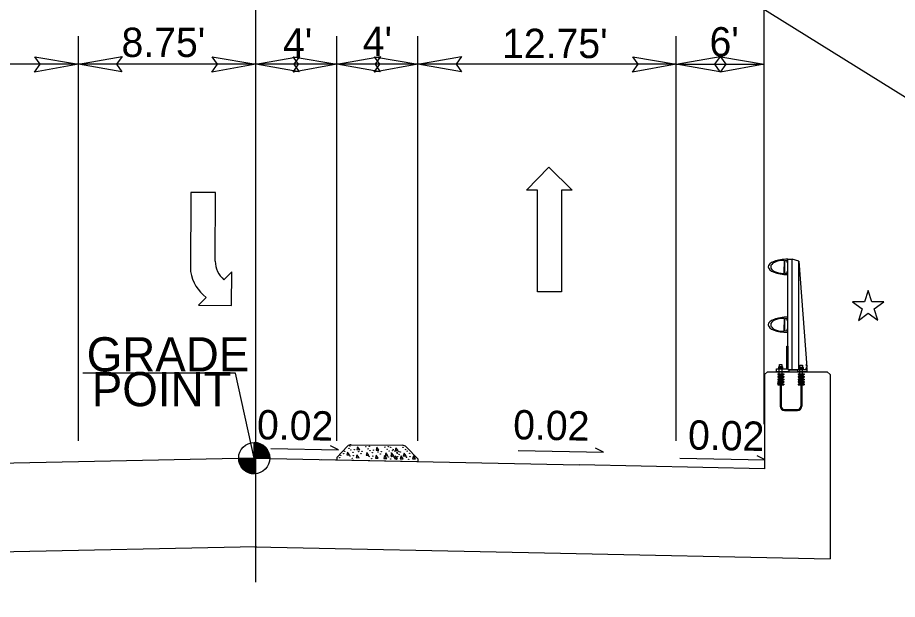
# Model space of a CAD drawing. Extents: x 573813 to 575363, y -54752 to -53123.
# Drawn here: x 573985.7 to 574045.7, y -54418.1 to -54378.4 of the extents above; entities that cross this region are included whole.
import ezdxf

# ---------------------------------------------------------------- set-up
doc = ezdxf.new("R2010")
doc.units = 0
for name, color, linetype in [('Old_Level_1', 7, 'Continuous'), ('Old_Level_11', 7, 'Continuous'), ('Old_Level_2', 7, 'Continuous'), ('Old_Level_3', 7, 'Continuous'), ('Old_Level_4', 7, 'Continuous'), ('Prop Lane Arrow CELL', 7, 'Continuous'), ('Prop RDY Traffic Signal CELL', 7, 'Continuous'), ('Typical Bridge Rail Two Bar CELL', 7, 'Continuous')]:
    doc.layers.add(name, color=color, linetype=linetype)

msp = doc.modelspace()

# ---------------------------------------------------------------- linework, layer by layer
at = {"layer": 'Old_Level_1'}
for p, q in [((574001.855, -54407.429), (574001.853, -54408.493)), ((574001.853, -54408.493), (574001.855, -54407.429)), ((574002.987, -54407.84), (574007.608, -54407.936)), ((574007.608, -54407.936), (574007.057, -54407.661)), ((574019.858, -54407.968), (574025.696, -54408.09)), ((574025.696, -54408.09), (574025.146, -54407.815)), ((574001.853, -54408.493), (573989.851, -54408.742)), ((574000.789, -54408.492), (574001.853, -54408.493)), ((574001.853, -54408.493), (574001.853, -54409.556)), ((574002.917, -54408.493), (574001.853, -54408.493)), ((574001.853, -54408.493), (574014.059, -54408.746)), ((574030.887, -54408.498), (574036.726, -54408.62)), ((574036.726, -54408.62), (574036.175, -54408.345)), ((573989.851, -54408.742), (573979.952, -54408.948)), ((574014.059, -54408.746), (574024.059, -54408.954)), ((574036.677, -54409.217), (574024.059, -54408.954)), ((574002.012, -54414.546), (573982.246, -54414.957)), ((574001.898, -54414.546), (574021.664, -54414.957)), ((574021.664, -54414.96), (574041.149, -54415.365))]:
    msp.add_line(p, q, dxfattribs=at)
for points in [[(574001.869, -54408.493), (574001.87, -54407.429), (574001.87, -54407.429)], [(574001.891, -54408.493), (574001.891, -54407.429)], [(574001.912, -54408.493), (574001.912, -54407.431)], [(574001.934, -54408.492), (574001.933, -54407.431)], [(574001.955, -54408.492), (574001.955, -54407.434)], [(574001.976, -54408.493), (574001.976, -54407.436)], [(574001.997, -54408.493), (574001.997, -54407.439)], [(574002.019, -54408.493), (574002.019, -54407.443)], [(574002.04, -54408.493), (574002.04, -54407.445)], [(574002.061, -54408.493), (574002.061, -54407.45)], [(574002.082, -54408.493), (574002.082, -54407.455)], [(574002.104, -54408.492), (574002.104, -54407.46)], [(574002.125, -54408.493), (574002.125, -54407.464)], [(574002.146, -54408.493), (574002.146, -54407.472)], [(574002.168, -54408.493), (574002.167, -54407.476)], [(574002.189, -54408.493), (574002.189, -54407.484)], [(574002.21, -54408.493), (574002.21, -54407.491)], [(574002.231, -54408.493), (574002.231, -54407.497)], [(574002.253, -54408.493), (574002.253, -54407.507)], [(574002.274, -54408.493), (574002.274, -54407.516)], [(574002.295, -54408.493), (574002.295, -54407.526)], [(574002.316, -54408.493), (574002.316, -54407.535)], [(574002.338, -54408.493), (574002.338, -54407.545)], [(574002.359, -54408.493), (574002.359, -54407.557)], [(574002.38, -54408.493), (574002.38, -54407.569)], [(574002.401, -54408.493), (574002.402, -54407.58)], [(574002.423, -54408.493), (574002.423, -54407.595)], [(574002.444, -54408.493), (574002.444, -54407.608)], [(574002.465, -54408.493), (574002.465, -54407.623)], [(574002.487, -54408.493), (574002.486, -54407.637)], [(574002.508, -54408.493), (574002.508, -54407.654)], [(574002.529, -54408.493), (574002.529, -54407.67)], [(574002.55, -54408.493), (574002.55, -54407.689)], [(574002.572, -54408.493), (574002.572, -54407.708)], [(574002.593, -54408.493), (574002.593, -54407.727)], [(574002.614, -54408.493), (574002.614, -54407.748)], [(574002.635, -54408.493), (574002.636, -54407.772)], [(574002.657, -54408.493), (574002.657, -54407.795)], [(574002.678, -54408.493), (574002.678, -54407.821)], [(574002.699, -54408.493), (574002.699, -54407.847)], [(574002.72, -54408.493), (574002.721, -54407.876)], [(574002.742, -54408.493), (574002.742, -54407.907)], [(574002.763, -54408.492), (574002.763, -54407.94)], [(574002.784, -54408.493), (574002.785, -54407.977)], [(574002.806, -54408.493), (574002.806, -54408.018)], [(574000.801, -54408.644), (574000.801, -54408.493)], [(574000.822, -54408.753), (574000.823, -54408.493)], [(574000.844, -54408.826), (574000.844, -54408.493)], [(574000.865, -54408.885), (574000.865, -54408.493)], [(574000.886, -54408.935), (574000.886, -54408.493)], [(574000.908, -54408.98), (574000.908, -54408.493)], [(574000.929, -54409.018), (574000.929, -54408.493)], [(574000.95, -54409.053), (574000.95, -54408.492)], [(574000.971, -54409.086), (574000.971, -54408.493)], [(574000.993, -54409.117), (574000.993, -54408.493)], [(574001.014, -54409.145), (574001.014, -54408.493)], [(574001.035, -54409.171), (574001.035, -54408.493)], [(574001.057, -54409.197), (574001.057, -54408.493)], [(574001.078, -54409.221), (574001.078, -54408.493)], [(574001.099, -54409.242), (574001.099, -54408.493)], [(574001.121, -54409.263), (574001.12, -54408.493)], [(574001.142, -54409.282), (574001.142, -54408.493)], [(574001.163, -54409.301), (574001.163, -54408.493)], [(574001.184, -54409.32), (574001.184, -54408.493)], [(574001.205, -54409.337), (574001.205, -54408.493)], [(574001.227, -54409.351), (574001.227, -54408.493)], [(574001.248, -54409.367), (574001.248, -54408.493)], [(574001.269, -54409.381), (574001.269, -54408.493)], [(574001.291, -54409.396), (574001.291, -54408.492)], [(574001.312, -54409.408), (574001.312, -54408.493)], [(574001.333, -54409.419), (574001.333, -54408.493)], [(574001.355, -54409.431), (574001.354, -54408.493)], [(574001.375, -54409.443), (574001.376, -54408.493)], [(574001.397, -54409.453), (574001.397, -54408.493)], [(574001.418, -54409.462), (574001.418, -54408.493)], [(574001.44, -54409.472), (574001.439, -54408.492)], [(574001.461, -54409.481), (574001.461, -54408.493)], [(574001.482, -54409.49), (574001.482, -54408.493)], [(574001.503, -54409.497), (574001.503, -54408.493)], [(574001.524, -54409.504), (574001.524, -54408.493)], [(574001.546, -54409.512), (574001.546, -54408.493)], [(574001.567, -54409.516), (574001.567, -54408.493)], [(574001.588, -54409.523), (574001.589, -54408.493)], [(574001.61, -54409.528), (574001.609, -54408.493)], [(574001.631, -54409.533), (574001.631, -54408.493)], [(574001.652, -54409.537), (574001.652, -54408.493)], [(574001.673, -54409.542), (574001.673, -54408.493)], [(574001.695, -54409.545), (574001.695, -54408.493)], [(574001.716, -54409.547), (574001.716, -54408.493)], [(574001.737, -54409.549), (574001.737, -54408.493)], [(574001.759, -54409.551), (574001.759, -54408.493)], [(574001.78, -54409.554), (574001.78, -54408.492)], [(574001.801, -54409.554), (574001.801, -54408.493)], [(574001.822, -54409.556), (574001.822, -54408.493)], [(574001.844, -54409.556), (574001.844, -54409.556), (574001.844, -54408.493)], [(574002.827, -54408.493), (574002.827, -54408.063)], [(574002.848, -54408.493), (574002.848, -54408.112)], [(574002.869, -54408.493), (574002.869, -54408.176)], [(574002.891, -54408.493), (574002.891, -54408.252)], [(574002.912, -54408.493), (574002.912, -54408.377)]]:
    msp.add_lwpolyline(points, dxfattribs=at)
msp.add_circle((574001.854, -54408.493), 1.064, dxfattribs=at)
for start, end in [(359.99043, 89.99043), (179.99043, 269.99043)]:
    msp.add_arc((574001.854, -54408.493), 1.064, start, end, dxfattribs=at)
at = {"layer": 'Old_Level_11'}
for p, q in [((573813.441, -54239.044), (574191.398, -54474.11)), ((574036.659, -54406.174), (574036.659, -54373.891)), ((573989.85, -54407.324), (573989.851, -54379.703)), ((574007.488, -54407.325), (574007.489, -54379.703)), ((574013.021, -54407.325), (574013.021, -54379.71)), ((574030.659, -54407.325), (574030.659, -54379.71)), ((573989.851, -54381.626), (573973.35, -54381.626)), ((574001.955, -54381.626), (573989.851, -54381.626)), ((574007.488, -54381.626), (574001.955, -54381.626)), ((574013.021, -54381.626), (574007.488, -54381.626)), ((574030.659, -54381.626), (574013.021, -54381.626)), ((574030.659, -54381.626), (574036.659, -54381.626)), ((574000.584, -54402.702), (573990.163, -54402.703)), ((574001.853, -54408.493), (574000.584, -54402.702))]:
    msp.add_line(p, q, dxfattribs=at)
for points in [[(573986.881, -54381.114), (573989.851, -54381.626), (573986.864, -54382.154), (573987.244, -54381.626)], [(573992.821, -54382.137), (573989.851, -54381.626), (573992.837, -54381.098), (573992.458, -54381.626)], [(573998.985, -54381.114), (574001.955, -54381.626), (573998.968, -54382.154), (573999.348, -54381.626)], [(574004.925, -54382.137), (574001.955, -54381.626), (574004.941, -54381.098), (574004.562, -54381.626)], [(574004.519, -54381.114), (574007.488, -54381.626), (574004.502, -54382.154), (574004.881, -54381.626)], [(574010.458, -54382.137), (574007.488, -54381.626), (574010.475, -54381.098), (574010.096, -54381.626)], [(574010.052, -54381.114), (574013.021, -54381.626), (574010.035, -54382.154), (574010.414, -54381.626)], [(574015.991, -54382.137), (574013.021, -54381.626), (574016.008, -54381.098), (574015.629, -54381.626)], [(574027.689, -54381.115), (574030.659, -54381.626), (574027.672, -54382.154), (574028.052, -54381.626)], [(574033.629, -54382.137), (574030.659, -54381.626), (574033.646, -54381.098), (574033.266, -54381.626)], [(574033.689, -54381.114), (574036.659, -54381.626), (574033.673, -54382.154), (574034.052, -54381.626)]]:
    msp.add_lwpolyline(points, close=True, dxfattribs=at)
at = {"layer": 'Old_Level_2'}
msp.add_line((574001.955, -54416.958), (574001.955, -54366.501), dxfattribs=at)
at = {"layer": 'Old_Level_3'}
for p, q in [((574008.223, -54407.686), (574007.486, -54408.441)), ((574008.461, -54407.585), (574011.957, -54407.616)), ((574008.906, -54407.728), (574008.852, -54407.917)), ((574008.852, -54407.917), (574009.05, -54407.924)), ((574009.05, -54407.924), (574008.906, -54407.728)), ((574010.22, -54407.755), (574010.166, -54407.944)), ((574010.166, -54407.944), (574010.363, -54407.951)), ((574010.363, -54407.951), (574010.22, -54407.755)), ((574011.521, -54407.782), (574011.467, -54407.97)), ((574011.467, -54407.97), (574011.664, -54407.978)), ((574011.664, -54407.978), (574011.521, -54407.782)), ((574013.019, -54408.532), (574012.245, -54407.74)), ((574006.451, -54408.588), (574013.045, -54408.725)), ((574007.486, -54408.441), (574007.488, -54408.61)), ((574008.22, -54408.081), (574008.167, -54408.27)), ((574008.167, -54408.27), (574008.364, -54408.277)), ((574008.364, -54408.277), (574008.22, -54408.081)), ((574008.863, -54408.273), (574008.809, -54408.462)), ((574008.809, -54408.462), (574009.006, -54408.469)), ((574009.006, -54408.469), (574008.863, -54408.273)), ((574009.534, -54408.108), (574009.48, -54408.297)), ((574009.48, -54408.297), (574009.677, -54408.304)), ((574009.677, -54408.304), (574009.534, -54408.108)), ((574010.176, -54408.3), (574010.122, -54408.489)), ((574010.122, -54408.489), (574010.32, -54408.496)), ((574010.32, -54408.496), (574010.176, -54408.3)), ((574010.748, -54408.322), (574010.694, -54408.511)), ((574010.694, -54408.511), (574010.891, -54408.518)), ((574010.891, -54408.518), (574010.748, -54408.322)), ((574010.835, -54408.135), (574010.781, -54408.323)), ((574010.781, -54408.323), (574010.978, -54408.33)), ((574010.978, -54408.33), (574010.835, -54408.135)), ((574011.233, -54408.151), (574011.179, -54408.34)), ((574011.179, -54408.34), (574011.377, -54408.347)), ((574011.377, -54408.347), (574011.233, -54408.151)), ((574011.477, -54408.327), (574011.423, -54408.515)), ((574011.423, -54408.515), (574011.621, -54408.523)), ((574011.621, -54408.523), (574011.477, -54408.327)), ((574011.875, -54408.343), (574011.821, -54408.532)), ((574011.821, -54408.532), (574012.019, -54408.539)), ((574012.019, -54408.539), (574011.875, -54408.343)), ((574012.075, -54408.151), (574012.021, -54408.34)), ((574012.021, -54408.34), (574012.219, -54408.347)), ((574012.219, -54408.347), (574012.075, -54408.151)), ((574012.717, -54408.343), (574012.663, -54408.532)), ((574012.663, -54408.532), (574012.861, -54408.539)), ((574012.861, -54408.539), (574012.717, -54408.343)), ((574013.019, -54408.532), (574013.021, -54408.726))]:
    msp.add_line(p, q, dxfattribs=at)
for centre in [(574008.029, -54408.023), (574008.312, -54407.834), (574008.39, -54407.668), (574008.39, -54407.668), (574008.445, -54407.949), (574008.68, -54407.925), (574009.215, -54408.028), (574009.468, -54407.718), (574009.468, -54407.718), (574009.625, -54407.861), (574009.704, -54407.695), (574009.704, -54407.695), (574009.758, -54407.976), (574009.994, -54407.952), (574010.769, -54407.745), (574010.769, -54407.745), (574010.926, -54407.887), (574011.005, -54407.721), (574011.005, -54407.721), (574011.059, -54408.002), (574011.167, -54407.762), (574011.167, -54407.762), (574011.295, -54407.978), (574011.324, -54407.904), (574011.457, -54408.019), (574012.009, -54407.762), (574012.009, -54407.762), (574012.167, -54407.904), (574012.299, -54408.019), (574007.676, -54408.462), (574007.755, -54408.295), (574007.95, -54408.189), (574008.388, -54408.357), (574008.546, -54408.499), (574008.602, -54408.091), (574008.624, -54408.333), (574008.979, -54408.052), (574009.136, -54408.195), (574009.702, -54408.384), (574009.859, -54408.526), (574009.915, -54408.118), (574009.937, -54408.36), (574010.292, -54408.079), (574010.449, -54408.221), (574010.528, -54408.055), (574011.003, -54408.41), (574011.16, -54408.553), (574011.216, -54408.145), (574011.238, -54408.386), (574011.401, -54408.427), (574011.558, -54408.569), (574011.593, -54408.106), (574011.614, -54408.161), (574011.637, -54408.403), (574011.739, -54408.062), (574011.75, -54408.248), (574011.829, -54408.082), (574012.243, -54408.427), (574012.4, -54408.569), (574012.457, -54408.161), (574012.479, -54408.403)]:
    msp.add_circle(centre, 0.0132, dxfattribs=at)
for centre, radius, start, end in [((574008.465, -54407.923), 0.338, 90.66768, 135.66768), ((574011.95, -54408.028), 0.412, 44.33312, 89.15977), ((574011.95, -54408.028), 0.412, 44.33312, 89.15977)]:
    msp.add_arc(centre, radius, start, end, dxfattribs=at)
at = {"layer": 'Old_Level_4'}
for p, q in [((574020.435, -54390.213), (574021.969, -54388.653)), ((574021.969, -54388.653), (574023.553, -54390.212)), ((574021.177, -54390.213), (574020.435, -54390.213)), ((574021.177, -54397.143), (574021.177, -54390.213)), ((574023.553, -54390.212), (574022.811, -54390.212)), ((574022.811, -54390.212), (574022.811, -54397.143)), ((574022.811, -54397.143), (574021.177, -54397.143))]:
    msp.add_line(p, q, dxfattribs=at)
at = {"layer": 'Prop Lane Arrow CELL'}
for p, q in [((573997.515, -54390.366), (573997.507, -54395.764)), ((573999.204, -54390.366), (573997.515, -54390.366)), ((573999.195, -54395.052), (573999.204, -54390.366)), ((574000.329, -54395.789), (573999.786, -54396.33)), ((574000.304, -54398.091), (574000.329, -54395.789)), ((573998.583, -54397.532), (573998.053, -54398.066)), ((573998.053, -54398.066), (574000.304, -54398.091))]:
    msp.add_line(p, q, dxfattribs=at)
for centre, radius, start, end in [((574000.871, -54395.052), 1.676, 180, 229.65817), ((574000.163, -54395.358), 2.687, 188.67607, 233.98777)]:
    msp.add_arc(centre, radius, start, end, dxfattribs=at)
at = {"layer": 'Prop RDY Traffic Signal CELL'}
msp.add_lwpolyline([(574043.506, -54397.835), (574042.69, -54397.836), (574043.35, -54398.315), (574043.097, -54399.093), (574043.759, -54398.612), (574044.42, -54399.092), (574044.168, -54398.315), (574044.828, -54397.835), (574044.011, -54397.835), (574043.758, -54397.058), (574043.506, -54397.835)], dxfattribs=at)
at = {"layer": 'Typical Bridge Rail Two Bar CELL'}
for p, q in [((574038.02, -54395.039), (574038.02, -54395.449)), ((574038.272, -54394.914), (574038.573, -54394.914)), ((574038.272, -54402.448), (574038.272, -54394.914)), ((574039.029, -54395.063), (574038.573, -54394.914)), ((574038.573, -54402.448), (574038.573, -54394.914)), ((574039.029, -54402.448), (574039.029, -54395.063)), ((574039.029, -54395.063), (574039.554, -54402.298)), ((574038.02, -54395.858), (574038.02, -54395.449)), ((574038.02, -54398.989), (574038.02, -54399.397)), ((574039.029, -54398.52), (574039.045, -54398.52)), ((574038.02, -54399.806), (574038.02, -54399.397)), ((574036.872, -54402.599), (574036.677, -54402.795)), ((574036.872, -54402.599), (574040.954, -54402.599)), ((574037.686, -54402.744), (574037.686, -54402.41)), ((574037.694, -54402.247), (574037.694, -54402.104)), ((574037.694, -54402.104), (574037.866, -54402.104)), ((574037.866, -54402.104), (574037.866, -54402.247)), ((574037.875, -54402.744), (574037.875, -54402.41)), ((574039.09, -54402.286), (574039.09, -54402.144)), ((574039.09, -54402.144), (574039.261, -54402.144)), ((574039.091, -54402.782), (574039.091, -54402.448)), ((574039.261, -54402.144), (574039.261, -54402.286)), ((574039.265, -54402.782), (574039.265, -54402.448)), ((574039.541, -54402.214), (574039.541, -54402.082)), ((574039.554, -54402.448), (574039.554, -54402.298)), ((574041.149, -54402.795), (574040.954, -54402.599)), ((574036.677, -54402.795), (574036.677, -54409.217)), ((574037.587, -54402.744), (574037.987, -54402.744)), ((574037.587, -54402.788), (574037.987, -54402.788)), ((574037.587, -54402.922), (574037.753, -54402.922)), ((574037.587, -54402.966), (574037.753, -54402.966)), ((574037.587, -54403.099), (574037.753, -54403.099)), ((574037.587, -54403.145), (574037.753, -54403.145)), ((574037.675, -54402.834), (574037.753, -54402.834)), ((574037.675, -54402.878), (574037.753, -54402.878)), ((574037.675, -54403.011), (574037.753, -54403.011)), ((574037.675, -54403.055), (574037.753, -54403.055)), ((574037.675, -54403.189), (574037.753, -54403.189)), ((574037.753, -54402.832), (574037.753, -54404.955)), ((574037.753, -54402.834), (574037.82, -54402.834)), ((574037.82, -54402.832), (574037.82, -54404.955)), ((574037.82, -54402.834), (574037.898, -54402.834)), ((574037.82, -54402.878), (574037.898, -54402.878)), ((574037.82, -54402.922), (574037.987, -54402.922)), ((574037.82, -54402.966), (574037.987, -54402.966)), ((574037.82, -54403.011), (574037.898, -54403.011)), ((574037.82, -54403.055), (574037.898, -54403.055)), ((574037.82, -54403.099), (574037.987, -54403.099)), ((574037.82, -54403.145), (574037.987, -54403.145)), ((574037.82, -54403.189), (574037.898, -54403.189)), ((574038.98, -54402.744), (574039.381, -54402.744)), ((574038.98, -54402.788), (574039.381, -54402.788)), ((574038.98, -54402.922), (574039.147, -54402.922)), ((574038.98, -54402.966), (574039.147, -54402.966)), ((574038.98, -54403.099), (574039.147, -54403.099)), ((574038.98, -54403.145), (574039.147, -54403.145)), ((574039.069, -54402.834), (574039.147, -54402.834)), ((574039.069, -54402.878), (574039.147, -54402.878)), ((574039.069, -54403.011), (574039.147, -54403.011)), ((574039.069, -54403.055), (574039.147, -54403.055)), ((574039.069, -54403.189), (574039.147, -54403.189)), ((574039.147, -54402.832), (574039.214, -54402.832)), ((574039.147, -54402.832), (574039.147, -54404.955)), ((574039.214, -54402.832), (574039.214, -54404.955)), ((574039.214, -54402.834), (574039.292, -54402.834)), ((574039.214, -54402.878), (574039.292, -54402.878)), ((574039.214, -54402.922), (574039.381, -54402.922)), ((574039.214, -54402.966), (574039.381, -54402.966)), ((574039.214, -54403.011), (574039.292, -54403.011)), ((574039.214, -54403.055), (574039.292, -54403.055)), ((574039.214, -54403.099), (574039.381, -54403.099)), ((574039.214, -54403.145), (574039.381, -54403.145)), ((574039.214, -54403.189), (574039.292, -54403.189)), ((574041.149, -54402.795), (574041.149, -54415.365)), ((574037.587, -54403.277), (574037.753, -54403.277)), ((574037.587, -54403.321), (574037.753, -54403.321)), ((574037.587, -54403.455), (574037.753, -54403.455)), ((574037.587, -54403.499), (574037.753, -54403.499)), ((574037.675, -54403.233), (574037.753, -54403.233)), ((574037.675, -54403.367), (574037.753, -54403.367)), ((574037.675, -54403.411), (574037.753, -54403.411)), ((574037.82, -54403.233), (574037.898, -54403.233)), ((574037.82, -54403.277), (574037.987, -54403.277)), ((574037.82, -54403.321), (574037.987, -54403.321)), ((574037.82, -54403.367), (574037.898, -54403.367)), ((574037.82, -54403.411), (574037.898, -54403.411)), ((574037.82, -54403.455), (574037.987, -54403.455)), ((574037.82, -54403.499), (574037.987, -54403.499)), ((574038.98, -54403.277), (574039.147, -54403.277)), ((574038.98, -54403.321), (574039.147, -54403.321)), ((574038.98, -54403.455), (574039.147, -54403.455)), ((574038.98, -54403.499), (574039.147, -54403.499)), ((574039.069, -54403.233), (574039.147, -54403.233)), ((574039.069, -54403.367), (574039.147, -54403.367)), ((574039.069, -54403.411), (574039.147, -54403.411)), ((574039.214, -54403.233), (574039.292, -54403.233)), ((574039.214, -54403.277), (574039.381, -54403.277)), ((574039.214, -54403.321), (574039.381, -54403.321)), ((574039.214, -54403.367), (574039.292, -54403.367)), ((574039.214, -54403.411), (574039.292, -54403.411)), ((574039.214, -54403.455), (574039.381, -54403.455)), ((574039.214, -54403.499), (574039.381, -54403.499)), ((574038.033, -54405.168), (574038.933, -54405.168)), ((574038.033, -54405.235), (574038.933, -54405.235))]:
    msp.add_line(p, q, dxfattribs=at)
for points in [[(574038.272, -54395.97), (574038.272, -54395.775), (574038.191, -54395.775), (574038.191, -54395.808), (574038.199, -54395.808), (574038.199, -54395.889), (574038.069, -54395.889), (574038.053, -54395.763), (574038.053, -54395.449), (574038.053, -54395.134), (574038.069, -54395.008), (574038.199, -54395.008), (574038.199, -54395.089), (574038.191, -54395.089), (574038.191, -54395.122), (574038.272, -54395.122), (574038.272, -54394.926)], [(574038.272, -54399.92), (574038.272, -54399.723), (574038.191, -54399.723), (574038.191, -54399.756), (574038.199, -54399.756), (574038.199, -54399.838), (574038.069, -54399.838), (574038.053, -54399.712), (574038.053, -54399.397), (574038.053, -54399.082), (574038.069, -54398.957), (574038.199, -54398.957), (574038.199, -54399.038), (574038.191, -54399.038), (574038.191, -54399.071), (574038.272, -54399.071), (574038.272, -54398.875)], [(574037.5, -54402.599), (574037.5, -54402.41), (574038.196, -54402.41), (574038.196, -54400.865), (574038.272, -54400.865), (574038.272, -54402.448), (574039.519, -54402.448), (574039.519, -54402.337), (574039.554, -54402.337), (574039.554, -54402.599), (574038.953, -54402.599), (574038.953, -54402.495), (574038.347, -54402.495), (574038.347, -54402.599), (574037.5, -54402.599)], [(574037.605, -54402.412), (574037.605, -54402.378), (574037.778, -54402.378), (574037.951, -54402.378), (574037.951, -54402.412)], [(574037.653, -54402.379), (574037.653, -54402.269), (574037.673, -54402.248), (574037.886, -54402.248), (574037.908, -54402.269), (574037.908, -54402.379), (574037.653, -54402.379), (574037.739, -54402.379), (574037.739, -54402.269), (574037.716, -54402.248), (574037.739, -54402.269), (574037.759, -54402.248), (574037.803, -54402.248), (574037.823, -54402.269), (574037.823, -54402.379), (574037.823, -54402.269), (574037.844, -54402.248)], [(574039.005, -54402.451), (574039.005, -54402.417), (574039.176, -54402.417), (574039.348, -54402.417), (574039.348, -54402.451)], [(574039.049, -54402.417), (574039.049, -54402.307), (574039.071, -54402.286), (574039.281, -54402.286), (574039.304, -54402.307), (574039.304, -54402.417), (574039.049, -54402.417), (574039.134, -54402.417), (574039.134, -54402.307), (574039.112, -54402.286), (574039.134, -54402.307), (574039.154, -54402.286), (574039.198, -54402.286), (574039.219, -54402.307), (574039.219, -54402.417), (574039.219, -54402.307), (574039.241, -54402.286)], [(574037.585, -54402.744), (574037.585, -54402.788), (574037.675, -54402.834), (574037.675, -54402.878), (574037.585, -54402.922), (574037.585, -54402.966), (574037.675, -54403.011), (574037.675, -54403.055), (574037.585, -54403.099), (574037.585, -54403.145), (574037.675, -54403.189), (574037.675, -54403.233), (574037.585, -54403.277), (574037.585, -54403.321), (574037.675, -54403.367), (574037.675, -54403.411), (574037.585, -54403.455), (574037.585, -54403.499)], [(574037.987, -54402.744), (574037.987, -54402.788), (574037.898, -54402.834), (574037.898, -54402.878), (574037.987, -54402.922), (574037.987, -54402.966), (574037.898, -54403.011), (574037.898, -54403.055), (574037.987, -54403.099), (574037.987, -54403.145), (574037.898, -54403.189), (574037.898, -54403.233), (574037.987, -54403.277), (574037.987, -54403.321), (574037.898, -54403.367), (574037.898, -54403.411), (574037.987, -54403.455), (574037.987, -54403.499)], [(574038.98, -54402.744), (574038.98, -54402.788), (574039.068, -54402.834), (574039.068, -54402.878), (574038.98, -54402.922), (574038.98, -54402.966), (574039.068, -54403.011), (574039.068, -54403.055), (574038.98, -54403.099), (574038.98, -54403.145), (574039.068, -54403.189), (574039.068, -54403.233), (574038.98, -54403.277), (574038.98, -54403.321), (574039.068, -54403.367), (574039.068, -54403.411), (574038.98, -54403.455), (574038.98, -54403.499)], [(574039.381, -54402.744), (574039.381, -54402.788), (574039.292, -54402.834), (574039.292, -54402.878), (574039.381, -54402.922), (574039.381, -54402.966), (574039.292, -54403.011), (574039.292, -54403.055), (574039.381, -54403.099), (574039.381, -54403.145), (574039.292, -54403.189), (574039.292, -54403.233), (574039.381, -54403.277), (574039.381, -54403.321), (574039.292, -54403.367), (574039.292, -54403.411), (574039.381, -54403.455), (574039.381, -54403.499)]]:
    msp.add_lwpolyline(points, dxfattribs=at)
for centre in [(574037.621, -54403.389), (574039.346, -54403.389)]:
    msp.add_circle(centre, 0.0334, dxfattribs=at)
for centre, radius, start, end in [((574037.988, -54395.039), 0.0313, 0, 90), ((574037.988, -54395.858), 0.0313, 270, 0), ((574037.988, -54398.988), 0.0313, 0, 90), ((574037.988, -54399.806), 0.0313, 270, 0), ((574038.033, -54404.955), 0.28, 180, 270), ((574038.033, -54404.955), 0.214, 180, 270), ((574038.933, -54404.955), 0.214, 270.00004, 0), ((574038.933, -54404.955), 0.28, 270, 0)]:
    msp.add_arc(centre, radius, start, end, dxfattribs=at)
for centre, major_axis, ratio, start_param, end_param in [((574038.272, -54395.448), (-1.338, 0), 0.39036, 4.712404, 6.283584), ((574037.988, -54395.448), (-0.889, 0), 0.495501, 4.712489, 6.283652), ((574038.272, -54395.448), (-1.338, 0), 0.39036, 0.000398, 1.570782), ((574037.988, -54395.448), (-0.889, 0), 0.495501, 0.000467, 1.570696), ((574038.272, -54399.397), (-1.338, 0), 0.39036, 4.712404, 6.283584), ((574037.988, -54399.397), (-0.889, 0), 0.495501, 4.712489, 6.283652), ((574038.272, -54399.397), (-1.338, 0), 0.39036, 0.000398, 1.570782), ((574037.988, -54399.397), (-0.889, 0), 0.495501, 0.000467, 1.570696)]:
    msp.add_ellipse(centre, major_axis=major_axis, ratio=ratio, start_param=start_param, end_param=end_param, dxfattribs=at)

# ---------------------------------------------------------------- texts
at = {"layer": 'Old_Level_1'}
for p in [(574002.023, -54407.202), (574019.508, -54407.202), (574031.442, -54407.903)]:
    msp.add_text('0.02', height=2, rotation=358.80816, dxfattribs=at).set_placement(p)
at = {"layer": 'Old_Level_11'}
for s, p in [("8.75'", (573992.794, -54381.124)), ("4'", (574003.814, -54381.162)), ("4'", (574009.256, -54381.054)), ("12.75'", (574018.766, -54381.199)), ("6'", (574032.925, -54381.087))]:
    msp.add_text(s, height=2, rotation=359.99991, dxfattribs=at).set_placement(p)
at = {"layer": 'Old_Level_3'}
for s, p in [('GRADE', (573990.418, -54402.58)), ('POINT', (573990.766, -54404.952))]:
    msp.add_text(s, height=2.3333, rotation=359.99999, dxfattribs=at).set_placement(p)

doc.saveas('drawing.dxf')
